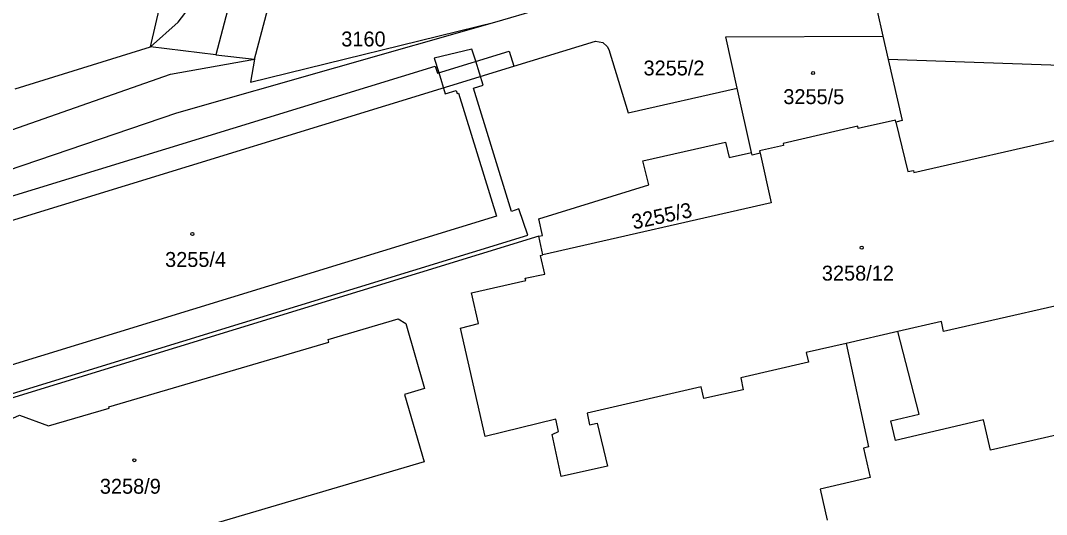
# Model space of a CAD drawing. Extents: x -869103 to -863415, y -1015889 to -1012477.
# Drawn here: x -866604.8 to -866487.7, y -1014341 to -1014284.6 of the extents above; entities that cross this region are included whole.
import ezdxf

# ---------------------------------------------------------------- set-up
doc = ezdxf.new("R2010")
doc.units = 0
for name, color, linetype in [('Hranice parcel', 7, 'Continuous'), ('Parcelní čísla', 7, 'Continuous'), ('Vnitřní kresba', 7, 'Continuous'), ('Věcná břemena k části', 7, 'Continuous'), ('Značky budov', 7, 'Continuous')]:
    doc.layers.add(name, color=color, linetype=linetype)

msp = doc.modelspace()

# ---------------------------------------------------------------- linework, layer by layer
at = {"layer": 'Hranice parcel'}
for p, q in [((-866578.06, -1014289.05), (-866575.36, -1014278.75)), ((-866589.92, -1014287.62), (-866588.83, -1014282.89)), ((-866550.64, -1014284.8), (-866545.46, -1014283.28)), ((-866507.02, -1014283.52), (-866506.37, -1014286.39)), ((-866586.92, -1014295.17), (-866550.64, -1014284.8)), ((-866506.37, -1014286.39), (-866505.76, -1014289.09)), ((-866605.37, -1014292.41), (-866589.92, -1014287.62)), ((-866582.47, -1014288.55), (-866589.92, -1014287.62)), ((-866582.47, -1014288.55), (-866578.06, -1014289.05)), ((-866587.66, -1014290.74), (-866578.06, -1014289.05)), ((-866446.48, -1014291.07), (-866505.76, -1014289.09)), ((-866521.37, -1014299.67), (-866523, -1014292.36)), ((-866545.64, -1014309.23), (-866610.45, -1014329.16)), ((-866545.18, -1014311.36), (-866545.64, -1014309.23)), ((-866504.67, -1014320.1), (-866510.58, -1014321.47))]:
    msp.add_line(p, q, dxfattribs=at)
for points in [[(-866573.58, -1014271.93), (-866577.75, -1014270.57), (-866582.47, -1014288.55)], [(-866578.06, -1014289.05), (-866578.54, -1014291.64), (-866550.64, -1014284.8)], [(-866523, -1014292.36), (-866524.31, -1014286.48), (-866506.37, -1014286.39)], [(-866638.63, -1014317.89), (-866637.99, -1014317.31), (-866636.9, -1014316.97), (-866637.67, -1014314.45), (-866557.45, -1014289.82), (-866557.2, -1014290.62), (-866549.02, -1014288.11), (-866548.48, -1014289.85), (-866539.17, -1014286.99), (-866538.33, -1014287.12), (-866537.83, -1014287.59), (-866537.66, -1014287.94), (-866535.44, -1014295.14), (-866523, -1014292.36)], [(-866505.76, -1014289.09), (-866504.2, -1014296.05), (-866504.9, -1014296.21)], [(-866680.14, -1014317.7), (-866655.54, -1014311.69), (-866626.07, -1014304.22), (-866587.66, -1014290.74)], [(-866640.87, -1014312.24), (-866625.62, -1014308.31), (-866586.92, -1014295.17)], [(-866504.9, -1014296.21), (-866504.95, -1014295.98), (-866509.19, -1014296.95), (-866509.25, -1014296.67), (-866517.77, -1014298.67), (-866517.72, -1014298.89), (-866520.44, -1014299.51), (-866520.38, -1014299.77)], [(-866504.9, -1014296.21), (-866503.52, -1014301.87), (-866502.9, -1014301.73), (-866502.85, -1014301.95), (-866485.15, -1014297.94)], [(-866545.64, -1014309.23), (-866545.22, -1014309.16), (-866545.62, -1014307.26), (-866533.09, -1014303.39), (-866533.78, -1014300.62), (-866524.33, -1014298.51), (-866523.91, -1014300.26), (-866521.37, -1014299.67)], [(-866520.38, -1014299.77), (-866519.12, -1014305.41), (-866545.18, -1014311.36)], [(-866520.38, -1014299.77), (-866521.3, -1014299.97), (-866521.37, -1014299.67)], [(-866510.58, -1014321.47), (-866515.12, -1014322.51), (-866514.86, -1014323.62), (-866522.58, -1014325.4), (-866522.33, -1014326.75), (-866526.82, -1014327.75), (-866527.11, -1014326.44), (-866540.13, -1014329.44), (-866539.85, -1014330.77), (-866538.96, -1014330.56), (-866537.79, -1014335.46), (-866543.08, -1014336.64), (-866544.12, -1014331.86), (-866543.38, -1014331.51), (-866543.7, -1014330.13), (-866551.75, -1014332.09), (-866554.56, -1014319.72), (-866552.51, -1014319.18), (-866553.3, -1014315.7), (-866547.13, -1014314.28), (-866547.18, -1014314.04), (-866544.94, -1014313.57), (-866545.46, -1014311.42), (-866545.18, -1014311.36)], [(-866474.05, -1014314.33), (-866499.45, -1014320.12), (-866499.71, -1014318.96), (-866504.67, -1014320.1)], [(-866613.39, -1014341.92), (-866611.2, -1014336.1), (-866609.25, -1014335.27), (-866607.55, -1014330.84), (-866604.87, -1014329.66), (-866601.58, -1014330.87), (-866594.66, -1014328.86), (-866594.7, -1014328.71), (-866569.59, -1014321.33), (-866569.68, -1014321.02), (-866561.69, -1014318.65), (-866560.82, -1014319.19), (-866558.67, -1014326.62), (-866560.95, -1014327.3), (-866558.73, -1014334.99), (-866588.48, -1014343.77)], [(-866459.88, -1014342.53), (-866460.91, -1014338.22), (-866455.66, -1014336.97), (-866452.6, -1014336.23), (-866451.71, -1014336.02), (-866452.5, -1014332.76), (-866453.08, -1014332.9), (-866454.73, -1014325.88), (-866475.7, -1014330.73), (-866475.98, -1014329.49), (-866494.09, -1014333.65), (-866494.89, -1014330.2), (-866504.93, -1014332.55), (-866505.46, -1014330.29), (-866502.25, -1014329.54), (-866504.67, -1014320.1)], [(-866510.58, -1014321.47), (-866508.02, -1014333.27), (-866508.61, -1014333.41), (-866507.82, -1014336.77), (-866513.55, -1014338.1), (-866512.73, -1014341.64)]]:
    msp.add_lwpolyline(points, dxfattribs=at)
at = {"layer": 'Vnitřní kresba'}
for p, q in [((-866586.78, -1014284.82), (-866584.66, -1014282)), ((-866589.92, -1014287.62), (-866586.78, -1014284.82)), ((-866636.9, -1014316.97), (-866548.48, -1014289.85))]:
    msp.add_line(p, q, dxfattribs=at)
at = {"layer": 'Věcná břemena k části'}
msp.add_lwpolyline([(-866631.96, -1014335.25), (-866546.9, -1014309.1), (-866547.91, -1014306.12), (-866548.76, -1014306.4), (-866553.08, -1014292.35), (-866551.98, -1014292), (-866552.83, -1014289.28), (-866553.27, -1014287.89), (-866557.56, -1014288.91), (-866557.05, -1014290.57), (-866556.31, -1014293), (-866555.07, -1014292.62), (-866554.96, -1014292.96), (-866554.79, -1014292.91), (-866550.48, -1014306.95), (-866632.88, -1014332.25)], dxfattribs=at)
at = {"layer": 'Značky budov'}
for centre in [(-866514.34, -1014290.62), (-866585.16, -1014308.99), (-866508.8, -1014310.55), (-866591.78, -1014334.8)]:
    msp.add_circle(centre, 0.175, dxfattribs=at)

# ---------------------------------------------------------------- texts
at = {"layer": 'Parcelní čísla'}
for s, p in [('3160', (-866568.17, -1014287.58)), ('3255/2', (-866533.69, -1014290.89)), ('3255/5', (-866517.74, -1014294.16)), ('3255/4', (-866588.27, -1014312.74)), ('3258/12', (-866513.34, -1014314.3)), ('3258/9', (-866595.71, -1014338.62))]:
    msp.add_text(s, height=1.7, dxfattribs=at).set_placement(p)
msp.add_text('3255/3', height=1.7, rotation=12, dxfattribs=at).set_placement((-866534.83, -1014308.47))

doc.saveas('drawing.dxf')
